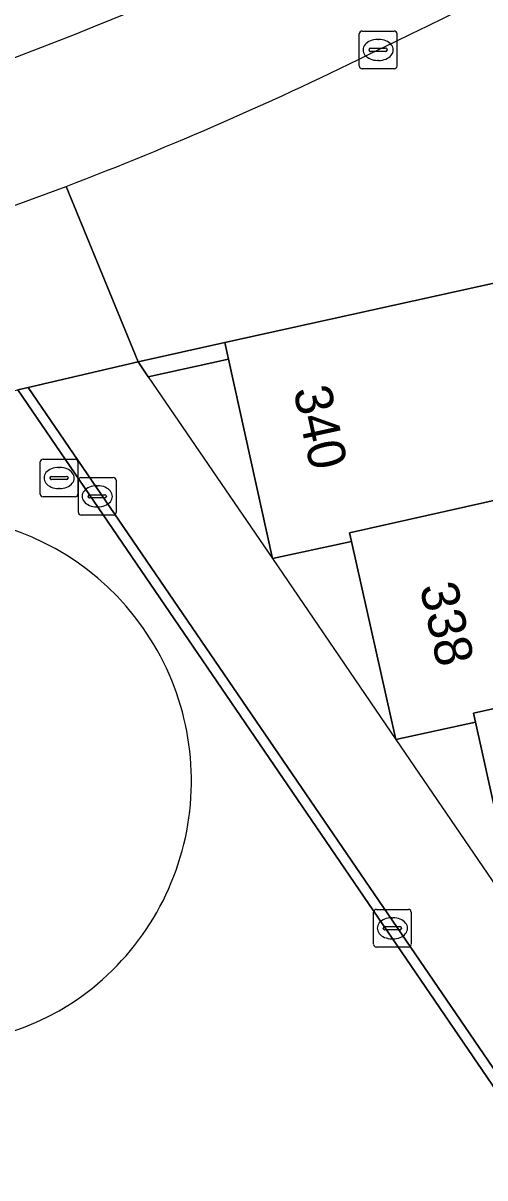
# Model space of a CAD drawing. Extents: x 155275 to 156265, y 382654 to 383635.
# Drawn here: x 155902.31 to 155914.58, y 383170.46 to 383201.09 of the extents above; entities that cross this region are included whole.
import ezdxf

# ---------------------------------------------------------------- set-up
doc = ezdxf.new("R2010")
doc.units = 0
for name, color, linetype in [('IMGEO_Berm_groen', 7, 'Continuous'), ('IMGEO_Fietspad_gesloten', 7, 'Continuous'), ('IMGEO_Groenvoorziening', 7, 'Continuous'), ('IMGEO_Kolk', 7, 'Continuous'), ('IMGEO_Muur', 7, 'Continuous'), ('IMGEO_Pand', 7, 'Continuous'), ('IMGEO_Pand_nummerreeks', 7, 'Continuous'), ('IMGEO_Pand_overbouw', 7, 'Continuous'), ('IMGEO_Rijbaan_lokaal_gesloten', 7, 'Continuous'), ('IMGEO_Rioolput', 7, 'Continuous'), ('IMGEO_Voetpad_gesloten', 7, 'Continuous'), ('IMGEO_Voetpad_open', 7, 'Continuous')]:
    doc.layers.add(name, color=color, linetype=linetype)

msp = doc.modelspace()

# ---------------------------------------------------------------- linework, layer by layer
at = {"layer": 'IMGEO_Berm_groen'}
for centre, radius, start, end in [((155851.314, 383337.067), 140.323, 283.93778, 291.98434), ((155861.872, 383306.196), 113.39, 285.34829, 294.09179)]:
    msp.add_arc(centre, radius, start, end, dxfattribs=at)
at = {"layer": 'IMGEO_Fietspad_gesloten'}
msp.add_arc((155851.314, 383337.067), 140.323, 283.93778, 291.98434, dxfattribs=at)
at = {"layer": 'IMGEO_Groenvoorziening'}
for centre, radius, start, end in [((155899.731, 383180.989), 7.053, 35.2701, 124.9969), ((155899.823, 383181.052), 7.055, 125.9082, 302.0985), ((155899.73, 383180.99), 7.052, 303.0079, 35.2563)]:
    msp.add_arc(centre, radius, start, end, dxfattribs=at)
at = {"layer": 'IMGEO_Kolk'}
for p, q in [((155911.314, 383200.881), (155912.166, 383200.881)), ((155911.239, 383199.955), (155911.239, 383200.807)), ((155911.727, 383200.661), (155911.752, 383200.661)), ((155912.24, 383200.807), (155912.24, 383199.955)), ((155911.498, 383200.375), (155911.498, 383200.387)), ((155911.936, 383200.338), (155911.538, 383200.338)), ((155911.541, 383200.424), (155911.939, 383200.424)), ((155911.982, 383200.387), (155911.982, 383200.375)), ((155911.75, 383200.101), (155911.725, 383200.101)), ((155912.166, 383199.881), (155911.314, 383199.881)), ((155903.779, 383188.113), (155903.779, 383188.965)), ((155903.854, 383189.039), (155904.706, 383189.039)), ((155904.78, 383188.965), (155904.78, 383188.113)), ((155904.081, 383188.582), (155904.479, 383188.582)), ((155904.267, 383188.819), (155904.292, 383188.819)), ((155904.038, 383188.533), (155904.038, 383188.545)), ((155904.476, 383188.496), (155904.078, 383188.496)), ((155904.522, 383188.545), (155904.522, 383188.533)), ((155904.706, 383188.039), (155903.854, 383188.039)), ((155904.29, 383188.259), (155904.265, 383188.259)), ((155911.692, 383177.582), (155912.544, 383177.582)), ((155911.617, 383176.656), (155911.617, 383177.508)), ((155912.105, 383177.362), (155912.13, 383177.362)), ((155912.618, 383177.508), (155912.618, 383176.656)), ((155911.876, 383177.076), (155911.876, 383177.088)), ((155912.314, 383177.039), (155911.916, 383177.039)), ((155911.919, 383177.125), (155912.317, 383177.125)), ((155912.36, 383177.088), (155912.36, 383177.076)), ((155912.128, 383176.802), (155912.103, 383176.802)), ((155912.544, 383176.582), (155911.692, 383176.582))]:
    msp.add_line(p, q, dxfattribs=at)
for points in [[(155911.314, 383200.881), (155912.166, 383200.881)], [(155911.239, 383199.955), (155911.239, 383200.807)], [(155912.24, 383200.807), (155912.24, 383199.955)], [(155912.166, 383199.881), (155911.314, 383199.881)], [(155903.779, 383188.113), (155903.779, 383188.965)], [(155903.854, 383189.039), (155904.706, 383189.039)], [(155904.78, 383188.965), (155904.78, 383188.113)], [(155904.706, 383188.039), (155903.854, 383188.039)], [(155911.692, 383177.582), (155912.544, 383177.582)], [(155911.617, 383176.656), (155911.617, 383177.508)], [(155912.618, 383177.508), (155912.618, 383176.656)], [(155912.544, 383176.582), (155911.692, 383176.582)]]:
    msp.add_lwpolyline(points, dxfattribs=at)
for centre, radius, start, end in [((155911.316, 383200.805), 0.0765, 91.552, 178.448), ((155911.316, 383200.805), 0.0765, 91.552, 178.448), ((155912.164, 383200.805), 0.0765, 1.552, 88.448), ((155912.164, 383200.805), 0.0765, 1.552, 88.448), ((155911.538, 383200.384), 0.0403, 85.8775, 175.7526), ((155911.535, 383200.374), 0.0366, 178.938, 274.7102), ((155911.939, 383200.381), 0.043, 264.8664, 352.4533), ((155911.943, 383200.386), 0.0386, 1.7309, 96.639), ((155911.316, 383199.957), 0.0765, 181.552, 268.448), ((155911.316, 383199.957), 0.0765, 181.552, 268.448), ((155912.164, 383199.957), 0.0765, 271.552, 358.448), ((155912.164, 383199.957), 0.0765, 271.552, 358.448), ((155903.856, 383188.963), 0.0765, 91.552, 178.448), ((155903.856, 383188.963), 0.0765, 91.552, 178.448), ((155904.704, 383188.963), 0.0765, 1.552, 88.448), ((155904.704, 383188.963), 0.0765, 1.552, 88.448), ((155904.078, 383188.542), 0.0403, 85.8775, 175.7526), ((155904.483, 383188.544), 0.0386, 1.7309, 96.639), ((155904.075, 383188.532), 0.0366, 178.938, 274.7102), ((155904.479, 383188.539), 0.043, 264.8664, 352.4533), ((155903.856, 383188.115), 0.0765, 181.552, 268.448), ((155903.856, 383188.115), 0.0765, 181.552, 268.448), ((155904.704, 383188.115), 0.0765, 271.552, 358.448), ((155904.704, 383188.115), 0.0765, 271.552, 358.448), ((155911.694, 383177.506), 0.0765, 91.552, 178.448), ((155911.694, 383177.506), 0.0765, 91.552, 178.448), ((155912.542, 383177.506), 0.0765, 1.552, 88.448), ((155912.542, 383177.506), 0.0765, 1.552, 88.448), ((155911.916, 383177.085), 0.0403, 85.8775, 175.7526), ((155911.913, 383177.075), 0.0366, 178.938, 274.7102), ((155912.317, 383177.082), 0.043, 264.8664, 352.4533), ((155912.321, 383177.087), 0.0386, 1.7309, 96.639), ((155911.694, 383176.658), 0.0765, 181.552, 268.448), ((155911.694, 383176.658), 0.0765, 181.552, 268.448), ((155912.542, 383176.658), 0.0765, 271.552, 358.448), ((155912.542, 383176.658), 0.0765, 271.552, 358.448)]:
    msp.add_arc(centre, radius, start, end, dxfattribs=at)
for centre, major_axis, ratio, start_param, end_param in [((155911.726, 383200.381), (-0.387, 0.002), 0.722429, 4.712389, 7.853982), ((155911.751, 383200.381), (-0.39, 0.002), 0.717154, 1.570796, 4.712389), ((155904.266, 383188.539), (-0.387, 0.002), 0.722429, 4.712389, 7.853982), ((155904.291, 383188.539), (-0.39, 0.002), 0.717154, 1.570796, 4.712389), ((155912.104, 383177.082), (-0.387, 0.002), 0.722429, 4.712389, 7.853982), ((155912.129, 383177.082), (-0.39, 0.002), 0.717154, 1.570796, 4.712389)]:
    msp.add_ellipse(centre, major_axis=major_axis, ratio=ratio, start_param=start_param, end_param=end_param, dxfattribs=at)
at = {"layer": 'IMGEO_Muur'}
msp.add_lwpolyline([(155907.669, 383192.617), (155905.363, 383192.109), (155905.636, 383191.706), (155907.766, 383192.176)], close=True, dxfattribs=at)
at = {"layer": 'IMGEO_Pand'}
for points in [[(155918.996, 383195.114), (155917.181, 383194.714), (155907.669, 383192.617), (155907.766, 383192.176), (155908.931, 383186.888), (155911.031, 383187.345), (155910.98, 383187.572), (155920.217, 383189.64), (155920.154, 383189.921)], [(155922.25, 383190.376), (155920.154, 383189.921), (155920.217, 383189.64), (155910.98, 383187.572), (155911.031, 383187.345), (155912.212, 383182.088), (155914.323, 383182.547), (155914.268, 383182.791), (155922.928, 383184.728), (155922.983, 383184.484), (155923.366, 383184.557)], [(155922.983, 383184.484), (155922.928, 383184.728), (155914.268, 383182.791), (155914.323, 383182.547), (155915.496, 383177.285), (155917.599, 383177.752), (155917.532, 383178.051), (155926.237, 383180.004), (155926.099, 383180.194)]]:
    msp.add_lwpolyline(points, close=True, dxfattribs=at)
at = {"layer": 'IMGEO_Pand_overbouw'}
for points in [[(155908.931, 383186.888), (155907.766, 383192.176), (155905.636, 383191.706)], [(155908.931, 383186.888), (155912.212, 383182.088), (155911.031, 383187.345)], [(155912.212, 383182.088), (155915.496, 383177.285), (155914.323, 383182.547)]]:
    msp.add_lwpolyline(points, close=True, dxfattribs=at)
at = {"layer": 'IMGEO_Rijbaan_lokaal_gesloten'}
for centre, radius, start, end in [((155862.963, 383302.856), 113.492, 295.45386, 303.32018), ((155861.872, 383306.196), 113.39, 285.34829, 294.09179), ((155870.094, 383284.422), 93.793, 290.83391, 296.36027), ((155869.908, 383284.888), 94.296, 285.34193, 290.83873)]:
    msp.add_arc(centre, radius, start, end, dxfattribs=at)
at = {"layer": 'IMGEO_Rioolput'}
for p, q in [((155902.841, 383189.526), (155903.693, 383189.526)), ((155902.766, 383188.6), (155902.766, 383189.452)), ((155903.254, 383189.306), (155903.279, 383189.306)), ((155903.767, 383189.452), (155903.767, 383188.6)), ((155903.025, 383189.02), (155903.025, 383189.032)), ((155903.463, 383188.983), (155903.065, 383188.983)), ((155903.068, 383189.069), (155903.466, 383189.069)), ((155903.509, 383189.032), (155903.509, 383189.02)), ((155903.277, 383188.746), (155903.252, 383188.746)), ((155903.693, 383188.526), (155902.841, 383188.526))]:
    msp.add_line(p, q, dxfattribs=at)
for points in [[(155902.841, 383189.526), (155903.693, 383189.526)], [(155902.766, 383188.6), (155902.766, 383189.452)], [(155903.767, 383189.452), (155903.767, 383188.6)], [(155903.693, 383188.526), (155902.841, 383188.526)]]:
    msp.add_lwpolyline(points, dxfattribs=at)
for centre, radius, start, end in [((155902.843, 383189.45), 0.0765, 91.552, 178.448), ((155902.843, 383189.45), 0.0765, 91.552, 178.448), ((155903.691, 383189.45), 0.0765, 1.552, 88.448), ((155903.691, 383189.45), 0.0765, 1.552, 88.448), ((155903.065, 383189.029), 0.0403, 85.8775, 175.7526), ((155903.062, 383189.019), 0.0366, 178.938, 274.7102), ((155903.466, 383189.026), 0.043, 264.8664, 352.4533), ((155903.47, 383189.031), 0.0386, 1.7309, 96.639), ((155902.843, 383188.602), 0.0765, 181.552, 268.448), ((155902.843, 383188.602), 0.0765, 181.552, 268.448), ((155903.691, 383188.602), 0.0765, 271.552, 358.448), ((155903.691, 383188.602), 0.0765, 271.552, 358.448)]:
    msp.add_arc(centre, radius, start, end, dxfattribs=at)
for centre, major_axis, ratio, start_param, end_param in [((155903.253, 383189.026), (-0.387, 0.002), 0.722429, 4.712389, 7.853982), ((155903.278, 383189.026), (-0.39, 0.002), 0.717154, 1.570796, 4.712389)]:
    msp.add_ellipse(centre, major_axis=major_axis, ratio=ratio, start_param=start_param, end_param=end_param, dxfattribs=at)
at = {"layer": 'IMGEO_Voetpad_gesloten'}
msp.add_lwpolyline([(155902.448, 383191.426), (155902.172, 383191.367), (155931.5, 383148.452), (155863.327, 383130.346), (155860.338, 383134.727), (155882.417, 383149.798), (155876.216, 383158.871), (155875.989, 383158.653), (155882.014, 383149.858), (155859.907, 383134.822), (155863.219, 383130.024), (155931.963, 383148.284)], close=True, dxfattribs=at)
at = {"layer": 'IMGEO_Voetpad_open'}
for points in [[(155903.453, 383196.761), (155905.363, 383192.109), (155907.669, 383192.617), (155917.181, 383194.714), (155916.517, 383197.656), (155915.254, 383197.357), (155915.165, 383197.515)], [(155791.993, 383166.733), (155792.077, 383166.451), (155793.257, 383166.839), (155793.457, 383166.263), (155800.782, 383168.637), (155800.967, 383168.041), (155809.359, 383170.66), (155821.394, 383173.271), (155856.897, 383181.221), (155858.008, 383181.485), (155860.029, 383181.978), (155860.322, 383182.022), (155885.329, 383187.66), (155885.646, 383187.72), (155902.172, 383191.367), (155902.448, 383191.426), (155905.363, 383192.109), (155903.453, 383196.761)], [(155915.496, 383177.285), (155914.323, 383182.547), (155912.212, 383182.088), (155911.031, 383187.345), (155908.931, 383186.888), (155907.766, 383192.176), (155905.636, 383191.706), (155905.363, 383192.109), (155902.448, 383191.426), (155931.963, 383148.284)], [(155897.01, 383170.606), (155885.329, 383187.66), (155860.322, 383182.022), (155872.869, 383163.723), (155876.216, 383158.871), (155882.417, 383149.798), (155860.338, 383134.727), (155863.327, 383130.346), (155931.5, 383148.452), (155902.172, 383191.367)]]:
    msp.add_lwpolyline(points, dxfattribs=at)
for centre, radius, start, end in [((155862.963, 383302.856), 113.492, 295.45386, 303.32018), ((155870.094, 383284.422), 93.793, 290.83391, 296.36027), ((155869.908, 383284.888), 94.296, 285.34193, 290.83873), ((155899.731, 383180.989), 7.053, 35.2701, 124.9969), ((155899.823, 383181.052), 7.055, 125.9082, 302.0985), ((155899.73, 383180.99), 7.052, 303.0079, 35.2563)]:
    msp.add_arc(centre, radius, start, end, dxfattribs=at)

# ---------------------------------------------------------------- texts
at = {"layer": 'IMGEO_Pand_nummerreeks'}
for s, rotation, p in [('340', 282.4215, (155909.481, 383191.362)), ('338', 282.6622, (155912.838, 383186.145))]:
    msp.add_text(s, height=1, rotation=rotation, dxfattribs=at).set_placement(p)

doc.saveas('drawing.dxf')
